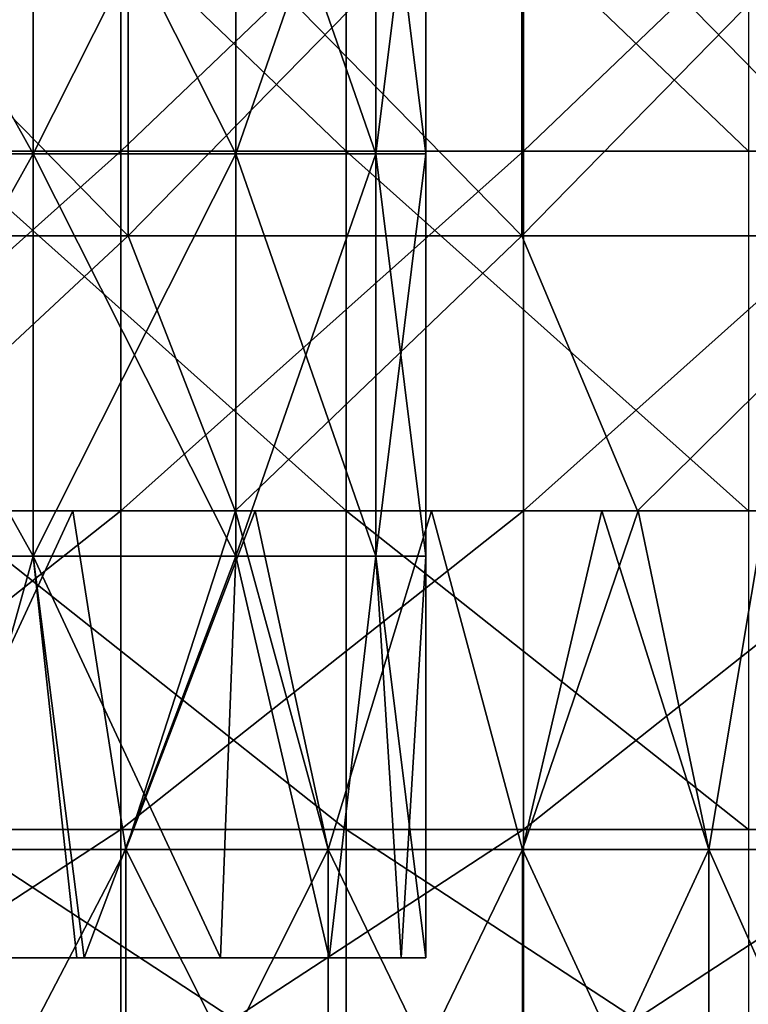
# Model space of a CAD drawing. Header units: inches. Extents: x -4.75 to 4.5, y 0 to 1.88.
# Tile 354 of 462: x 3.04 to 3.18, y 0.65 to 0.85. Entities that reach past the tile are written whole.
import ezdxf

# ---------------------------------------------------------------- set-up
doc = ezdxf.new("R2010")
doc.units = ezdxf.units.IN
doc.header["$LTSCALE"] = 101.851852
doc.header["$MEASUREMENT"] = 0
for name, color, linetype in [('12', 7, 'CONTINUOUS'), ('21', 7, 'CONTINUOUS'), ('45', 7, 'CONTINUOUS'), ('52', 7, 'CONTINUOUS'), ('53', 7, 'CONTINUOUS'), ('61', 7, 'CONTINUOUS'), ('62', 7, 'CONTINUOUS'), ('63', 7, 'CONTINUOUS'), ('64', 7, 'CONTINUOUS')]:
    doc.layers.add(name, color=color, linetype=linetype)

msp = doc.modelspace()

# ---------------------------------------------------------------- linework, layer by layer
at = {"layer": '12', "color": 13, "linetype": 'Continuous', "true_color": 0xd67263}
for points in [[(3.04688, 0.75, 1.84605), (3.00925, 0.75, 1.90676), (3.01564, 0.68254, 1.89666), (3.04688, 0.75, 1.84605)], [(3.04688, 0.75, -1.84605), (3.01564, 0.68254, -1.89666), (3.00925, 0.75, -1.90676), (3.04688, 0.75, -1.84605)], [(3.05743, 0.68254, 1.82852), (3.04688, 0.75, 1.84605), (3.01564, 0.68254, 1.89666), (3.05743, 0.68254, 1.82852)], [(3.05743, 0.68254, -1.82852), (3.01564, 0.68254, -1.89666), (3.04688, 0.75, -1.84605), (3.05743, 0.68254, -1.82852)], [(3.07928, 0.75, 1.79149), (3.04688, 0.75, 1.84605), (3.05743, 0.68254, 1.82852), (3.07928, 0.75, 1.79149)], [(3.07928, 0.75, -1.79149), (3.05743, 0.68254, -1.82852), (3.04688, 0.75, -1.84605), (3.07928, 0.75, -1.79149)], [(3.09769, 0.68254, 1.75947), (3.07928, 0.75, 1.79149), (3.05743, 0.68254, 1.82852), (3.09769, 0.68254, 1.75947)], [(3.09769, 0.68254, -1.75947), (3.05743, 0.68254, -1.82852), (3.08322, 0.75, -1.7847), (3.09769, 0.68254, -1.75947)], [(3.08322, 0.75, -1.7847), (3.05743, 0.68254, -1.82852), (3.07928, 0.75, -1.79149), (3.08322, 0.75, -1.7847)], [(3.08322, 0.75, 1.7847), (3.07928, 0.75, 1.79149), (3.09769, 0.68254, 1.75947), (3.08322, 0.75, 1.7847)], [(3.1183, 0.75, 1.72266), (3.08322, 0.75, 1.7847), (3.09769, 0.68254, 1.75947), (3.1183, 0.75, 1.72266)], [(3.1183, 0.75, -1.72266), (3.09769, 0.68254, -1.75947), (3.08322, 0.75, -1.7847), (3.1183, 0.75, -1.72266)], [(3.13638, 0.68254, 1.68954), (3.1183, 0.75, 1.72266), (3.09769, 0.68254, 1.75947), (3.13638, 0.68254, 1.68954)], [(3.13638, 0.68254, -1.68954), (3.09769, 0.68254, -1.75947), (3.1183, 0.75, -1.72266), (3.13638, 0.68254, -1.68954)], [(3.15215, 0.75, 1.6599), (3.1183, 0.75, 1.72266), (3.13638, 0.68254, 1.68954), (3.15215, 0.75, 1.6599)], [(3.15215, 0.75, -1.6599), (3.13638, 0.68254, -1.68954), (3.1183, 0.75, -1.72266), (3.15215, 0.75, -1.6599)], [(3.17349, 0.68254, 1.61875), (3.15215, 0.75, 1.6599), (3.13638, 0.68254, 1.68954), (3.17349, 0.68254, 1.61875)], [(3.17349, 0.68254, -1.61875), (3.13638, 0.68254, -1.68954), (3.1594, 0.75, -1.64605), (3.17349, 0.68254, -1.61875)], [(3.1594, 0.75, -1.64605), (3.13638, 0.68254, -1.68954), (3.15215, 0.75, -1.6599), (3.1594, 0.75, -1.64605)], [(3.1594, 0.75, 1.64605), (3.15215, 0.75, 1.6599), (3.17349, 0.68254, 1.61875), (3.1594, 0.75, 1.64605)], [(3.18476, 0.75, 1.59642), (3.1594, 0.75, 1.64605), (3.17349, 0.68254, 1.61875), (3.18476, 0.75, 1.59642)], [(3.18476, 0.75, -1.59642), (3.17349, 0.68254, -1.61875), (3.1594, 0.75, -1.64605), (3.18476, 0.75, -1.59642)], [(3.20901, 0.68254, 1.54714), (3.18476, 0.75, 1.59642), (3.17349, 0.68254, 1.61875), (3.20901, 0.68254, 1.54714)], [(3.20901, 0.68254, -1.54714), (3.17349, 0.68254, -1.61875), (3.18476, 0.75, -1.59642), (3.20901, 0.68254, -1.54714)], [(3.05743, 0.68254, 1.82852), (3.01564, 0.68254, 1.89666), (3.05743, 0.60246, 1.82852), (3.05743, 0.68254, 1.82852)], [(3.05743, 0.60246, 1.82852), (3.01564, 0.68254, 1.89666), (3.01564, 0.60246, 1.89666), (3.05743, 0.60246, 1.82852)], [(3.01564, 0.68254, -1.89666), (3.05743, 0.68254, -1.82852), (3.01564, 0.60246, -1.89666), (3.01564, 0.68254, -1.89666)], [(3.01564, 0.60246, -1.89666), (3.05743, 0.68254, -1.82852), (3.05743, 0.60246, -1.82852), (3.01564, 0.60246, -1.89666)], [(3.09769, 0.68254, 1.75947), (3.05743, 0.68254, 1.82852), (3.09769, 0.60246, 1.75947), (3.09769, 0.68254, 1.75947)], [(3.09769, 0.60246, 1.75947), (3.05743, 0.68254, 1.82852), (3.05743, 0.60246, 1.82852), (3.09769, 0.60246, 1.75947)], [(3.05743, 0.68254, -1.82852), (3.09769, 0.68254, -1.75947), (3.05743, 0.60246, -1.82852), (3.05743, 0.68254, -1.82852)], [(3.05743, 0.60246, -1.82852), (3.09769, 0.68254, -1.75947), (3.09769, 0.60246, -1.75947), (3.05743, 0.60246, -1.82852)], [(3.13638, 0.68254, 1.68954), (3.09769, 0.68254, 1.75947), (3.13638, 0.60246, 1.68954), (3.13638, 0.68254, 1.68954)], [(3.13638, 0.60246, 1.68954), (3.09769, 0.68254, 1.75947), (3.09769, 0.60246, 1.75947), (3.13638, 0.60246, 1.68954)], [(3.09769, 0.68254, -1.75947), (3.13638, 0.68254, -1.68954), (3.09769, 0.60246, -1.75947), (3.09769, 0.68254, -1.75947)], [(3.09769, 0.60246, -1.75947), (3.13638, 0.68254, -1.68954), (3.13638, 0.60246, -1.68954), (3.09769, 0.60246, -1.75947)], [(3.17349, 0.68254, 1.61875), (3.13638, 0.68254, 1.68954), (3.17349, 0.60246, 1.61875), (3.17349, 0.68254, 1.61875)], [(3.17349, 0.60246, 1.61875), (3.13638, 0.68254, 1.68954), (3.13638, 0.60246, 1.68954), (3.17349, 0.60246, 1.61875)], [(3.13638, 0.68254, -1.68954), (3.17349, 0.68254, -1.61875), (3.13638, 0.60246, -1.68954), (3.13638, 0.68254, -1.68954)], [(3.13638, 0.60246, -1.68954), (3.17349, 0.68254, -1.61875), (3.17349, 0.60246, -1.61875), (3.13638, 0.60246, -1.68954)], [(3.20901, 0.68254, 1.54714), (3.17349, 0.68254, 1.61875), (3.20901, 0.60246, 1.54714), (3.20901, 0.68254, 1.54714)], [(3.20901, 0.60246, 1.54714), (3.17349, 0.68254, 1.61875), (3.17349, 0.60246, 1.61875), (3.20901, 0.60246, 1.54714)], [(3.17349, 0.68254, -1.61875), (3.20901, 0.68254, -1.54714), (3.17349, 0.60246, -1.61875), (3.17349, 0.68254, -1.61875)], [(3.17349, 0.60246, -1.61875), (3.20901, 0.68254, -1.54714), (3.20901, 0.60246, -1.54714), (3.17349, 0.60246, -1.61875)]]:
    msp.add_3dface(points, dxfattribs=at)
at = {"layer": '21', "color": 13, "linetype": 'Continuous', "true_color": 0xd67263}
for points in [[(3.04917, 0.661, 1.19304), (3.04892, 0.661, 1.12953), (2.96634, 0.661, 1.18497), (3.04917, 0.661, 1.19304)], [(2.98565, 0.661, 1.19354), (3.04917, 0.661, 1.19304), (2.96634, 0.661, 1.18497), (2.98565, 0.661, 1.19354)], [(2.96634, 0.661, 1.18497), (3.04892, 0.661, 1.12953), (2.96884, 0.661, 1.12576), (2.96634, 0.661, 1.18497)], [(3.04892, 0.661, 1.06642), (3.04768, 0.661, 1.00241), (2.96634, 0.661, 1.01098), (3.04892, 0.661, 1.06642)], [(2.96884, 0.661, 1.07019), (3.04892, 0.661, 1.06642), (2.96634, 0.661, 1.01098), (2.96884, 0.661, 1.07019)], [(2.96634, 0.661, 1.01098), (3.04768, 0.661, 1.00241), (2.98565, 0.661, 1.00241), (2.96634, 0.661, 1.01098)], [(3.04892, 0.661, 1.12953), (3.04892, 0.661, 1.06642), (2.96884, 0.661, 1.12576), (3.04892, 0.661, 1.12953)], [(2.96884, 0.661, 1.12576), (3.04892, 0.661, 1.06642), (2.96884, 0.661, 1.07019), (2.96884, 0.661, 1.12576)], [(2.98565, 0.661, 1.00241), (3.04768, 0.661, 1.00241), (3.01666, 0.661, 0.99751), (2.98565, 0.661, 1.00241)], [(3.01666, 0.661, 1.19844), (3.04917, 0.661, 1.19304), (2.98565, 0.661, 1.19354), (3.01666, 0.661, 1.19844)], [(3.04768, 0.661, 1.00241), (3.04892, 0.661, 1.06642), (3.0763, 0.661, 1.01712), (3.04768, 0.661, 1.00241)], [(3.11222, 0.661, 1.1291), (3.11716, 0.661, 1.09798), (3.04892, 0.661, 1.12953), (3.11222, 0.661, 1.1291)], [(3.04892, 0.661, 1.12953), (3.11716, 0.661, 1.09798), (3.11222, 0.661, 1.06685), (3.04892, 0.661, 1.12953)], [(3.09792, 0.661, 1.15709), (3.11222, 0.661, 1.1291), (3.04892, 0.661, 1.12953), (3.09792, 0.661, 1.15709)], [(3.04917, 0.661, 1.19304), (3.09792, 0.661, 1.15709), (3.04892, 0.661, 1.12953), (3.04917, 0.661, 1.19304)], [(3.04892, 0.661, 1.06642), (3.04892, 0.661, 1.12953), (3.11222, 0.661, 1.06685), (3.04892, 0.661, 1.06642)], [(3.0763, 0.661, 1.01712), (3.04892, 0.661, 1.06642), (3.09792, 0.661, 1.03886), (3.0763, 0.661, 1.01712)], [(3.09792, 0.661, 1.03886), (3.04892, 0.661, 1.06642), (3.11222, 0.661, 1.06685), (3.09792, 0.661, 1.03886)], [(3.0763, 0.661, 1.17883), (3.09792, 0.661, 1.15709), (3.04917, 0.661, 1.19304), (3.0763, 0.661, 1.17883)]]:
    msp.add_3dface(points, dxfattribs=at)
at = {"layer": '45', "color": 13, "linetype": 'Continuous', "true_color": 0xd67263}
for points in [[(2.99925, 0.75, 1.92244), (3.07922, 0.75, 1.95122), (2.99914, 0.75, 1.99761), (2.99925, 0.75, 1.92244)], [(2.99925, 0.75, -1.92244), (2.99914, 0.75, -1.99761), (3.07922, 0.75, -1.95122), (2.99925, 0.75, -1.92244)], [(3.07922, 0.75, 1.95122), (3.07922, 0.75, 2.0311), (2.99914, 0.75, 1.99761), (3.07922, 0.75, 1.95122)], [(3.07922, 0.75, 2.0311), (3.07922, 0.75, 2.11097), (2.99914, 0.75, 2.07285), (3.07922, 0.75, 2.0311)], [(2.99914, 0.75, 1.99761), (3.07922, 0.75, 2.0311), (2.99914, 0.75, 2.07285), (2.99914, 0.75, 1.99761)], [(3.07922, 0.75, 2.11097), (3.07922, 0.75, 2.19085), (2.99914, 0.75, 2.14809), (3.07922, 0.75, 2.11097)], [(2.99914, 0.75, 2.07285), (3.07922, 0.75, 2.11097), (2.99914, 0.75, 2.14809), (2.99914, 0.75, 2.07285)], [(3.07922, 0.75, 2.19085), (3.07922, 0.75, 2.27073), (2.99914, 0.75, 2.22332), (3.07922, 0.75, 2.19085)], [(2.99914, 0.75, 2.14809), (3.07922, 0.75, 2.19085), (2.99914, 0.75, 2.22332), (2.99914, 0.75, 2.14809)], [(3.07922, 0.75, 2.27073), (3.07922, 0.75, 2.35061), (2.99914, 0.75, 2.29856), (3.07922, 0.75, 2.27073)], [(2.99914, 0.75, 2.22332), (3.07922, 0.75, 2.27073), (2.99914, 0.75, 2.29856), (2.99914, 0.75, 2.22332)], [(3.07922, 0.75, 2.35061), (3.07922, 0.75, 2.43049), (2.99914, 0.75, 2.3738), (3.07922, 0.75, 2.35061)], [(2.99914, 0.75, 2.29856), (3.07922, 0.75, 2.35061), (2.99914, 0.75, 2.3738), (2.99914, 0.75, 2.29856)], [(3.07922, 0.75, 2.43049), (3.07922, 0.75, 2.51037), (2.99914, 0.75, 2.44904), (3.07922, 0.75, 2.43049)], [(2.99914, 0.75, 2.3738), (3.07922, 0.75, 2.43049), (2.99914, 0.75, 2.44904), (2.99914, 0.75, 2.3738)], [(3.07922, 0.75, 2.51037), (3.07922, 0.75, 2.59024), (2.99914, 0.75, 2.52428), (3.07922, 0.75, 2.51037)], [(2.99914, 0.75, 2.44904), (3.07922, 0.75, 2.51037), (2.99914, 0.75, 2.52428), (2.99914, 0.75, 2.44904)], [(3.07922, 0.75, 2.59024), (3.07922, 0.75, 2.67012), (2.99914, 0.75, 2.59952), (3.07922, 0.75, 2.59024)], [(2.99914, 0.75, 2.52428), (3.07922, 0.75, 2.59024), (2.99914, 0.75, 2.59952), (2.99914, 0.75, 2.52428)], [(3.07922, 0.75, 2.67012), (3.07922, 0.75, 2.75), (2.99914, 0.75, 2.67476), (3.07922, 0.75, 2.67012)], [(2.99914, 0.75, 2.59952), (3.07922, 0.75, 2.67012), (2.99914, 0.75, 2.67476), (2.99914, 0.75, 2.59952)], [(2.99914, 0.75, 2.67476), (3.07922, 0.75, 2.75), (2.99914, 0.75, 2.75), (2.99914, 0.75, 2.67476)], [(2.99914, 0.75, -2.67476), (2.99914, 0.75, -2.75), (3.07922, 0.75, -2.67012), (2.99914, 0.75, -2.67476)], [(2.99914, 0.75, -2.75), (3.07922, 0.75, -2.75), (3.07922, 0.75, -2.67012), (2.99914, 0.75, -2.75)], [(2.99914, 0.75, -1.99761), (2.99914, 0.75, -2.07285), (3.07922, 0.75, -2.0311), (2.99914, 0.75, -1.99761)], [(3.07922, 0.75, -1.95122), (2.99914, 0.75, -1.99761), (3.07922, 0.75, -2.0311), (3.07922, 0.75, -1.95122)], [(2.99914, 0.75, -2.07285), (2.99914, 0.75, -2.14809), (3.07922, 0.75, -2.11097), (2.99914, 0.75, -2.07285)], [(3.07922, 0.75, -2.0311), (2.99914, 0.75, -2.07285), (3.07922, 0.75, -2.11097), (3.07922, 0.75, -2.0311)], [(2.99914, 0.75, -2.14809), (2.99914, 0.75, -2.22332), (3.07922, 0.75, -2.19085), (2.99914, 0.75, -2.14809)], [(3.07922, 0.75, -2.11097), (2.99914, 0.75, -2.14809), (3.07922, 0.75, -2.19085), (3.07922, 0.75, -2.11097)], [(2.99914, 0.75, -2.22332), (2.99914, 0.75, -2.29856), (3.07922, 0.75, -2.27073), (2.99914, 0.75, -2.22332)], [(3.07922, 0.75, -2.19085), (2.99914, 0.75, -2.22332), (3.07922, 0.75, -2.27073), (3.07922, 0.75, -2.19085)], [(2.99914, 0.75, -2.29856), (2.99914, 0.75, -2.3738), (3.07922, 0.75, -2.35061), (2.99914, 0.75, -2.29856)], [(3.07922, 0.75, -2.27073), (2.99914, 0.75, -2.29856), (3.07922, 0.75, -2.35061), (3.07922, 0.75, -2.27073)], [(2.99914, 0.75, -2.3738), (2.99914, 0.75, -2.44904), (3.07922, 0.75, -2.43049), (2.99914, 0.75, -2.3738)], [(3.07922, 0.75, -2.35061), (2.99914, 0.75, -2.3738), (3.07922, 0.75, -2.43049), (3.07922, 0.75, -2.35061)], [(2.99914, 0.75, -2.44904), (2.99914, 0.75, -2.52428), (3.07922, 0.75, -2.51037), (2.99914, 0.75, -2.44904)], [(3.07922, 0.75, -2.43049), (2.99914, 0.75, -2.44904), (3.07922, 0.75, -2.51037), (3.07922, 0.75, -2.43049)], [(2.99914, 0.75, -2.52428), (2.99914, 0.75, -2.59952), (3.07922, 0.75, -2.59024), (2.99914, 0.75, -2.52428)], [(3.07922, 0.75, -2.51037), (2.99914, 0.75, -2.52428), (3.07922, 0.75, -2.59024), (3.07922, 0.75, -2.51037)], [(2.99914, 0.75, -2.59952), (2.99914, 0.75, -2.67476), (3.07922, 0.75, -2.67012), (2.99914, 0.75, -2.59952)], [(3.07922, 0.75, -2.59024), (2.99914, 0.75, -2.59952), (3.07922, 0.75, -2.67012), (3.07922, 0.75, -2.59024)], [(2.99925, 0.75, 1.92244), (3.00925, 0.75, 1.90676), (3.07922, 0.75, 1.95122), (2.99925, 0.75, 1.92244)], [(3.00925, 0.75, -1.90676), (2.99925, 0.75, -1.92244), (3.07922, 0.75, -1.87134), (3.00925, 0.75, -1.90676)], [(3.07922, 0.75, -1.87134), (2.99925, 0.75, -1.92244), (3.07922, 0.75, -1.95122), (3.07922, 0.75, -1.87134)], [(3.00925, 0.75, 1.90676), (3.04688, 0.75, 1.84605), (3.07922, 0.75, 1.87134), (3.00925, 0.75, 1.90676)], [(3.00925, 0.75, 1.90676), (3.07922, 0.75, 1.87134), (3.07922, 0.75, 1.95122), (3.00925, 0.75, 1.90676)], [(3.04688, 0.75, -1.84605), (3.00925, 0.75, -1.90676), (3.07922, 0.75, -1.87134), (3.04688, 0.75, -1.84605)], [(3.04688, 0.75, 1.84605), (3.07928, 0.75, 1.79149), (3.07922, 0.75, 1.87134), (3.04688, 0.75, 1.84605)], [(3.07928, 0.75, -1.79149), (3.04688, 0.75, -1.84605), (3.07922, 0.75, -1.87134), (3.07928, 0.75, -1.79149)], [(3.07928, 0.75, 1.79149), (3.1593, 0.75, 1.8037), (3.07922, 0.75, 1.87134), (3.07928, 0.75, 1.79149)], [(3.07928, 0.75, -1.79149), (3.07922, 0.75, -1.87134), (3.1593, 0.75, -1.8037), (3.07928, 0.75, -1.79149)], [(3.1593, 0.75, 1.8037), (3.1593, 0.75, 1.88256), (3.07922, 0.75, 1.87134), (3.1593, 0.75, 1.8037)], [(3.1593, 0.75, 1.88256), (3.1593, 0.75, 1.96142), (3.07922, 0.75, 1.95122), (3.1593, 0.75, 1.88256)], [(3.07922, 0.75, 1.87134), (3.1593, 0.75, 1.88256), (3.07922, 0.75, 1.95122), (3.07922, 0.75, 1.87134)], [(3.1593, 0.75, 1.96142), (3.1593, 0.75, 2.04028), (3.07922, 0.75, 2.0311), (3.1593, 0.75, 1.96142)], [(3.07922, 0.75, 1.95122), (3.1593, 0.75, 1.96142), (3.07922, 0.75, 2.0311), (3.07922, 0.75, 1.95122)], [(3.1593, 0.75, 2.04028), (3.1593, 0.75, 2.11914), (3.07922, 0.75, 2.11097), (3.1593, 0.75, 2.04028)], [(3.07922, 0.75, 2.0311), (3.1593, 0.75, 2.04028), (3.07922, 0.75, 2.11097), (3.07922, 0.75, 2.0311)], [(3.1593, 0.75, 2.11914), (3.1593, 0.75, 2.19799), (3.07922, 0.75, 2.19085), (3.1593, 0.75, 2.11914)], [(3.07922, 0.75, 2.11097), (3.1593, 0.75, 2.11914), (3.07922, 0.75, 2.19085), (3.07922, 0.75, 2.11097)], [(3.1593, 0.75, 2.19799), (3.1593, 0.75, 2.27685), (3.07922, 0.75, 2.27073), (3.1593, 0.75, 2.19799)], [(3.07922, 0.75, 2.19085), (3.1593, 0.75, 2.19799), (3.07922, 0.75, 2.27073), (3.07922, 0.75, 2.19085)], [(3.1593, 0.75, 2.27685), (3.1593, 0.75, 2.35571), (3.07922, 0.75, 2.35061), (3.1593, 0.75, 2.27685)], [(3.07922, 0.75, 2.27073), (3.1593, 0.75, 2.27685), (3.07922, 0.75, 2.35061), (3.07922, 0.75, 2.27073)], [(3.1593, 0.75, 2.35571), (3.1593, 0.75, 2.43457), (3.07922, 0.75, 2.43049), (3.1593, 0.75, 2.35571)], [(3.07922, 0.75, 2.35061), (3.1593, 0.75, 2.35571), (3.07922, 0.75, 2.43049), (3.07922, 0.75, 2.35061)], [(3.1593, 0.75, 2.43457), (3.1593, 0.75, 2.51343), (3.07922, 0.75, 2.51037), (3.1593, 0.75, 2.43457)], [(3.07922, 0.75, 2.43049), (3.1593, 0.75, 2.43457), (3.07922, 0.75, 2.51037), (3.07922, 0.75, 2.43049)], [(3.1593, 0.75, 2.51343), (3.1593, 0.75, 2.59228), (3.07922, 0.75, 2.59024), (3.1593, 0.75, 2.51343)], [(3.07922, 0.75, 2.51037), (3.1593, 0.75, 2.51343), (3.07922, 0.75, 2.59024), (3.07922, 0.75, 2.51037)], [(3.1593, 0.75, 2.59228), (3.1593, 0.75, 2.67114), (3.07922, 0.75, 2.67012), (3.1593, 0.75, 2.59228)], [(3.07922, 0.75, 2.59024), (3.1593, 0.75, 2.59228), (3.07922, 0.75, 2.67012), (3.07922, 0.75, 2.59024)], [(3.1593, 0.75, 2.67114), (3.1593, 0.75, 2.75), (3.07922, 0.75, 2.67012), (3.1593, 0.75, 2.67114)], [(3.07922, 0.75, 2.67012), (3.1593, 0.75, 2.75), (3.07922, 0.75, 2.75), (3.07922, 0.75, 2.67012)], [(3.07922, 0.75, -2.67012), (3.07922, 0.75, -2.75), (3.1593, 0.75, -2.67114), (3.07922, 0.75, -2.67012)], [(3.07922, 0.75, -2.75), (3.1593, 0.75, -2.75), (3.1593, 0.75, -2.67114), (3.07922, 0.75, -2.75)], [(3.07922, 0.75, -1.87134), (3.07922, 0.75, -1.95122), (3.1593, 0.75, -1.88256), (3.07922, 0.75, -1.87134)], [(3.1593, 0.75, -1.8037), (3.07922, 0.75, -1.87134), (3.1593, 0.75, -1.88256), (3.1593, 0.75, -1.8037)], [(3.07922, 0.75, -1.95122), (3.07922, 0.75, -2.0311), (3.1593, 0.75, -1.96142), (3.07922, 0.75, -1.95122)], [(3.1593, 0.75, -1.88256), (3.07922, 0.75, -1.95122), (3.1593, 0.75, -1.96142), (3.1593, 0.75, -1.88256)], [(3.07922, 0.75, -2.0311), (3.07922, 0.75, -2.11097), (3.1593, 0.75, -2.04028), (3.07922, 0.75, -2.0311)], [(3.1593, 0.75, -1.96142), (3.07922, 0.75, -2.0311), (3.1593, 0.75, -2.04028), (3.1593, 0.75, -1.96142)], [(3.07922, 0.75, -2.11097), (3.07922, 0.75, -2.19085), (3.1593, 0.75, -2.11914), (3.07922, 0.75, -2.11097)], [(3.1593, 0.75, -2.04028), (3.07922, 0.75, -2.11097), (3.1593, 0.75, -2.11914), (3.1593, 0.75, -2.04028)], [(3.07922, 0.75, -2.19085), (3.07922, 0.75, -2.27073), (3.1593, 0.75, -2.19799), (3.07922, 0.75, -2.19085)], [(3.1593, 0.75, -2.11914), (3.07922, 0.75, -2.19085), (3.1593, 0.75, -2.19799), (3.1593, 0.75, -2.11914)], [(3.07922, 0.75, -2.27073), (3.07922, 0.75, -2.35061), (3.1593, 0.75, -2.27685), (3.07922, 0.75, -2.27073)], [(3.1593, 0.75, -2.19799), (3.07922, 0.75, -2.27073), (3.1593, 0.75, -2.27685), (3.1593, 0.75, -2.19799)], [(3.07922, 0.75, -2.35061), (3.07922, 0.75, -2.43049), (3.1593, 0.75, -2.35571), (3.07922, 0.75, -2.35061)], [(3.1593, 0.75, -2.27685), (3.07922, 0.75, -2.35061), (3.1593, 0.75, -2.35571), (3.1593, 0.75, -2.27685)], [(3.07922, 0.75, -2.43049), (3.07922, 0.75, -2.51037), (3.1593, 0.75, -2.43457), (3.07922, 0.75, -2.43049)], [(3.1593, 0.75, -2.35571), (3.07922, 0.75, -2.43049), (3.1593, 0.75, -2.43457), (3.1593, 0.75, -2.35571)], [(3.07922, 0.75, -2.51037), (3.07922, 0.75, -2.59024), (3.1593, 0.75, -2.51343), (3.07922, 0.75, -2.51037)], [(3.1593, 0.75, -2.43457), (3.07922, 0.75, -2.51037), (3.1593, 0.75, -2.51343), (3.1593, 0.75, -2.43457)], [(3.07922, 0.75, -2.59024), (3.07922, 0.75, -2.67012), (3.1593, 0.75, -2.59228), (3.07922, 0.75, -2.59024)], [(3.1593, 0.75, -2.51343), (3.07922, 0.75, -2.59024), (3.1593, 0.75, -2.59228), (3.1593, 0.75, -2.51343)], [(3.1593, 0.75, -2.59228), (3.07922, 0.75, -2.67012), (3.1593, 0.75, -2.67114), (3.1593, 0.75, -2.59228)], [(3.07928, 0.75, 1.79149), (3.08322, 0.75, 1.7847), (3.1593, 0.75, 1.8037), (3.07928, 0.75, 1.79149)], [(3.08322, 0.75, -1.7847), (3.07928, 0.75, -1.79149), (3.1593, 0.75, -1.72485), (3.08322, 0.75, -1.7847)], [(3.1593, 0.75, -1.72485), (3.07928, 0.75, -1.79149), (3.1593, 0.75, -1.8037), (3.1593, 0.75, -1.72485)], [(3.08322, 0.75, 1.7847), (3.1183, 0.75, 1.72266), (3.1593, 0.75, 1.72485), (3.08322, 0.75, 1.7847)], [(3.08322, 0.75, 1.7847), (3.1593, 0.75, 1.72485), (3.1593, 0.75, 1.8037), (3.08322, 0.75, 1.7847)], [(3.1183, 0.75, -1.72266), (3.08322, 0.75, -1.7847), (3.1593, 0.75, -1.72485), (3.1183, 0.75, -1.72266)], [(3.1183, 0.75, 1.72266), (3.15215, 0.75, 1.6599), (3.1593, 0.75, 1.72485), (3.1183, 0.75, 1.72266)], [(3.15215, 0.75, -1.6599), (3.1183, 0.75, -1.72266), (3.1593, 0.75, -1.72485), (3.15215, 0.75, -1.6599)], [(3.15215, 0.75, 1.6599), (3.1594, 0.75, 1.64605), (3.1593, 0.75, 1.72485), (3.15215, 0.75, 1.6599)], [(3.1594, 0.75, -1.64605), (3.15215, 0.75, -1.6599), (3.1593, 0.75, -1.72485), (3.1594, 0.75, -1.64605)], [(3.1594, 0.75, 1.64605), (3.23938, 0.75, 1.71987), (3.1593, 0.75, 1.72485), (3.1594, 0.75, 1.64605)], [(3.1594, 0.75, -1.64605), (3.1593, 0.75, -1.72485), (3.23938, 0.75, -1.71987), (3.1594, 0.75, -1.64605)], [(3.23938, 0.75, 1.71987), (3.23938, 0.75, 1.79911), (3.1593, 0.75, 1.72485), (3.23938, 0.75, 1.71987)], [(3.23938, 0.75, 1.79911), (3.23938, 0.75, 1.87835), (3.1593, 0.75, 1.8037), (3.23938, 0.75, 1.79911)], [(3.1593, 0.75, 1.72485), (3.23938, 0.75, 1.79911), (3.1593, 0.75, 1.8037), (3.1593, 0.75, 1.72485)], [(3.23938, 0.75, 1.87835), (3.23938, 0.75, 1.95759), (3.1593, 0.75, 1.88256), (3.23938, 0.75, 1.87835)], [(3.1593, 0.75, 1.8037), (3.23938, 0.75, 1.87835), (3.1593, 0.75, 1.88256), (3.1593, 0.75, 1.8037)], [(3.23938, 0.75, 1.95759), (3.23938, 0.75, 2.03684), (3.1593, 0.75, 1.96142), (3.23938, 0.75, 1.95759)], [(3.1593, 0.75, 1.88256), (3.23938, 0.75, 1.95759), (3.1593, 0.75, 1.96142), (3.1593, 0.75, 1.88256)], [(3.23938, 0.75, 2.03684), (3.23938, 0.75, 2.11608), (3.1593, 0.75, 2.04028), (3.23938, 0.75, 2.03684)], [(3.1593, 0.75, 1.96142), (3.23938, 0.75, 2.03684), (3.1593, 0.75, 2.04028), (3.1593, 0.75, 1.96142)], [(3.23938, 0.75, 2.11608), (3.23938, 0.75, 2.19532), (3.1593, 0.75, 2.11914), (3.23938, 0.75, 2.11608)], [(3.1593, 0.75, 2.04028), (3.23938, 0.75, 2.11608), (3.1593, 0.75, 2.11914), (3.1593, 0.75, 2.04028)], [(3.23938, 0.75, 2.19532), (3.23938, 0.75, 2.27456), (3.1593, 0.75, 2.19799), (3.23938, 0.75, 2.19532)], [(3.1593, 0.75, 2.11914), (3.23938, 0.75, 2.19532), (3.1593, 0.75, 2.19799), (3.1593, 0.75, 2.11914)], [(3.23938, 0.75, 2.27456), (3.23938, 0.75, 2.3538), (3.1593, 0.75, 2.27685), (3.23938, 0.75, 2.27456)], [(3.1593, 0.75, 2.19799), (3.23938, 0.75, 2.27456), (3.1593, 0.75, 2.27685), (3.1593, 0.75, 2.19799)], [(3.23938, 0.75, 2.3538), (3.23938, 0.75, 2.43304), (3.1593, 0.75, 2.35571), (3.23938, 0.75, 2.3538)], [(3.1593, 0.75, 2.27685), (3.23938, 0.75, 2.3538), (3.1593, 0.75, 2.35571), (3.1593, 0.75, 2.27685)], [(3.23938, 0.75, 2.43304), (3.23938, 0.75, 2.51228), (3.1593, 0.75, 2.43457), (3.23938, 0.75, 2.43304)], [(3.1593, 0.75, 2.35571), (3.23938, 0.75, 2.43304), (3.1593, 0.75, 2.43457), (3.1593, 0.75, 2.35571)], [(3.23938, 0.75, 2.51228), (3.23938, 0.75, 2.59152), (3.1593, 0.75, 2.51343), (3.23938, 0.75, 2.51228)], [(3.1593, 0.75, 2.43457), (3.23938, 0.75, 2.51228), (3.1593, 0.75, 2.51343), (3.1593, 0.75, 2.43457)], [(3.23938, 0.75, 2.59152), (3.23938, 0.75, 2.67076), (3.1593, 0.75, 2.59228), (3.23938, 0.75, 2.59152)], [(3.1593, 0.75, 2.51343), (3.23938, 0.75, 2.59152), (3.1593, 0.75, 2.59228), (3.1593, 0.75, 2.51343)], [(3.23938, 0.75, 2.67076), (3.23938, 0.75, 2.75), (3.1593, 0.75, 2.67114), (3.23938, 0.75, 2.67076)], [(3.1593, 0.75, 2.59228), (3.23938, 0.75, 2.67076), (3.1593, 0.75, 2.67114), (3.1593, 0.75, 2.59228)], [(3.1593, 0.75, 2.67114), (3.23938, 0.75, 2.75), (3.1593, 0.75, 2.75), (3.1593, 0.75, 2.67114)], [(3.1593, 0.75, -2.67114), (3.1593, 0.75, -2.75), (3.23938, 0.75, -2.67076), (3.1593, 0.75, -2.67114)], [(3.1593, 0.75, -2.75), (3.23938, 0.75, -2.75), (3.23938, 0.75, -2.67076), (3.1593, 0.75, -2.75)], [(3.1593, 0.75, -1.72485), (3.1593, 0.75, -1.8037), (3.23938, 0.75, -1.79911), (3.1593, 0.75, -1.72485)], [(3.23938, 0.75, -1.71987), (3.1593, 0.75, -1.72485), (3.23938, 0.75, -1.79911), (3.23938, 0.75, -1.71987)], [(3.1593, 0.75, -1.8037), (3.1593, 0.75, -1.88256), (3.23938, 0.75, -1.87835), (3.1593, 0.75, -1.8037)], [(3.23938, 0.75, -1.79911), (3.1593, 0.75, -1.8037), (3.23938, 0.75, -1.87835), (3.23938, 0.75, -1.79911)], [(3.1593, 0.75, -1.88256), (3.1593, 0.75, -1.96142), (3.23938, 0.75, -1.95759), (3.1593, 0.75, -1.88256)], [(3.23938, 0.75, -1.87835), (3.1593, 0.75, -1.88256), (3.23938, 0.75, -1.95759), (3.23938, 0.75, -1.87835)], [(3.1593, 0.75, -1.96142), (3.1593, 0.75, -2.04028), (3.23938, 0.75, -2.03684), (3.1593, 0.75, -1.96142)], [(3.23938, 0.75, -1.95759), (3.1593, 0.75, -1.96142), (3.23938, 0.75, -2.03684), (3.23938, 0.75, -1.95759)], [(3.1593, 0.75, -2.04028), (3.1593, 0.75, -2.11914), (3.23938, 0.75, -2.11608), (3.1593, 0.75, -2.04028)], [(3.23938, 0.75, -2.03684), (3.1593, 0.75, -2.04028), (3.23938, 0.75, -2.11608), (3.23938, 0.75, -2.03684)], [(3.1593, 0.75, -2.11914), (3.1593, 0.75, -2.19799), (3.23938, 0.75, -2.19532), (3.1593, 0.75, -2.11914)], [(3.23938, 0.75, -2.11608), (3.1593, 0.75, -2.11914), (3.23938, 0.75, -2.19532), (3.23938, 0.75, -2.11608)], [(3.1593, 0.75, -2.19799), (3.1593, 0.75, -2.27685), (3.23938, 0.75, -2.27456), (3.1593, 0.75, -2.19799)], [(3.23938, 0.75, -2.19532), (3.1593, 0.75, -2.19799), (3.23938, 0.75, -2.27456), (3.23938, 0.75, -2.19532)], [(3.1593, 0.75, -2.27685), (3.1593, 0.75, -2.35571), (3.23938, 0.75, -2.3538), (3.1593, 0.75, -2.27685)], [(3.23938, 0.75, -2.27456), (3.1593, 0.75, -2.27685), (3.23938, 0.75, -2.3538), (3.23938, 0.75, -2.27456)], [(3.1593, 0.75, -2.35571), (3.1593, 0.75, -2.43457), (3.23938, 0.75, -2.43304), (3.1593, 0.75, -2.35571)], [(3.23938, 0.75, -2.3538), (3.1593, 0.75, -2.35571), (3.23938, 0.75, -2.43304), (3.23938, 0.75, -2.3538)], [(3.1593, 0.75, -2.43457), (3.1593, 0.75, -2.51343), (3.23938, 0.75, -2.51228), (3.1593, 0.75, -2.43457)], [(3.23938, 0.75, -2.43304), (3.1593, 0.75, -2.43457), (3.23938, 0.75, -2.51228), (3.23938, 0.75, -2.43304)], [(3.1593, 0.75, -2.51343), (3.1593, 0.75, -2.59228), (3.23938, 0.75, -2.59152), (3.1593, 0.75, -2.51343)], [(3.23938, 0.75, -2.51228), (3.1593, 0.75, -2.51343), (3.23938, 0.75, -2.59152), (3.23938, 0.75, -2.51228)], [(3.1593, 0.75, -2.59228), (3.1593, 0.75, -2.67114), (3.23938, 0.75, -2.67076), (3.1593, 0.75, -2.59228)], [(3.23938, 0.75, -2.59152), (3.1593, 0.75, -2.59228), (3.23938, 0.75, -2.67076), (3.23938, 0.75, -2.59152)], [(3.1594, 0.75, 1.64605), (3.18476, 0.75, 1.59642), (3.23938, 0.75, 1.64063), (3.1594, 0.75, 1.64605)], [(3.1594, 0.75, 1.64605), (3.23938, 0.75, 1.64063), (3.23938, 0.75, 1.71987), (3.1594, 0.75, 1.64605)], [(3.18476, 0.75, -1.59642), (3.1594, 0.75, -1.64605), (3.23938, 0.75, -1.64063), (3.18476, 0.75, -1.59642)], [(3.23938, 0.75, -1.64063), (3.1594, 0.75, -1.64605), (3.23938, 0.75, -1.71987), (3.23938, 0.75, -1.64063)]]:
    msp.add_3dface(points, dxfattribs=at)
at = {"layer": '52', "color": 13, "linetype": 'Continuous', "true_color": 0xd67263}
for points in [[(2.97955, 0.80476, 2.75), (3.05791, 0.80476, 2.75), (2.97955, 0.88484, 2.75), (2.97955, 0.80476, 2.75)], [(2.97955, 0.88484, 2.75), (3.05791, 0.80476, 2.75), (3.05791, 0.88484, 2.75), (2.97955, 0.88484, 2.75)], [(3.05791, 0.80476, 2.75), (3.13627, 0.80476, 2.75), (3.05791, 0.88484, 2.75), (3.05791, 0.80476, 2.75)], [(3.05791, 0.88484, 2.75), (3.13627, 0.80476, 2.75), (3.13627, 0.88484, 2.75), (3.05791, 0.88484, 2.75)], [(3.13627, 0.80476, 2.75), (3.21462, 0.80476, 2.75), (3.13627, 0.88484, 2.75), (3.13627, 0.80476, 2.75)], [(3.13627, 0.88484, 2.75), (3.21462, 0.80476, 2.75), (3.21462, 0.88484, 2.75), (3.13627, 0.88484, 2.75)], [(2.97955, 0.80476, 2.75), (2.99914, 0.75, 2.75), (3.05791, 0.80476, 2.75), (2.97955, 0.80476, 2.75)], [(2.99914, 0.75, 2.75), (3.07922, 0.75, 2.75), (3.05791, 0.80476, 2.75), (2.99914, 0.75, 2.75)], [(3.05791, 0.80476, 2.75), (3.07922, 0.75, 2.75), (3.13627, 0.80476, 2.75), (3.05791, 0.80476, 2.75)], [(3.07922, 0.75, 2.75), (3.1593, 0.75, 2.75), (3.13627, 0.80476, 2.75), (3.07922, 0.75, 2.75)], [(3.13627, 0.80476, 2.75), (3.1593, 0.75, 2.75), (3.21462, 0.80476, 2.75), (3.13627, 0.80476, 2.75)], [(3.1593, 0.75, 2.75), (3.23938, 0.75, 2.75), (3.21462, 0.80476, 2.75), (3.1593, 0.75, 2.75)]]:
    msp.add_3dface(points, dxfattribs=at)
at = {"layer": '53', "color": 13, "linetype": 'Continuous', "true_color": 0xd67263}
for points in [[(3.05791, 0.80476, -2.75), (2.97955, 0.80476, -2.75), (3.05791, 0.88484, -2.75), (3.05791, 0.80476, -2.75)], [(3.05791, 0.88484, -2.75), (2.97955, 0.80476, -2.75), (2.97955, 0.88484, -2.75), (3.05791, 0.88484, -2.75)], [(3.13627, 0.80476, -2.75), (3.05791, 0.80476, -2.75), (3.13627, 0.88484, -2.75), (3.13627, 0.80476, -2.75)], [(3.13627, 0.88484, -2.75), (3.05791, 0.80476, -2.75), (3.05791, 0.88484, -2.75), (3.13627, 0.88484, -2.75)], [(3.21462, 0.80476, -2.75), (3.13627, 0.80476, -2.75), (3.21462, 0.88484, -2.75), (3.21462, 0.80476, -2.75)], [(3.21462, 0.88484, -2.75), (3.13627, 0.80476, -2.75), (3.13627, 0.88484, -2.75), (3.21462, 0.88484, -2.75)], [(3.05791, 0.80476, -2.75), (2.99914, 0.75, -2.75), (2.97955, 0.80476, -2.75), (3.05791, 0.80476, -2.75)], [(3.07922, 0.75, -2.75), (2.99914, 0.75, -2.75), (3.05791, 0.80476, -2.75), (3.07922, 0.75, -2.75)], [(3.13627, 0.80476, -2.75), (3.07922, 0.75, -2.75), (3.05791, 0.80476, -2.75), (3.13627, 0.80476, -2.75)], [(3.1593, 0.75, -2.75), (3.07922, 0.75, -2.75), (3.13627, 0.80476, -2.75), (3.1593, 0.75, -2.75)], [(3.21462, 0.80476, -2.75), (3.1593, 0.75, -2.75), (3.13627, 0.80476, -2.75), (3.21462, 0.80476, -2.75)], [(3.23938, 0.75, -2.75), (3.1593, 0.75, -2.75), (3.21462, 0.80476, -2.75), (3.23938, 0.75, -2.75)]]:
    msp.add_3dface(points, dxfattribs=at)
at = {"layer": '61', "color": 13, "linetype": 'Continuous', "true_color": 0xd67263}
for points in [[(2.9764, 0.8983, -0.24795), (2.9764, 0.82162, -0.23165), (3.05648, 0.8983, -0.24795), (2.9764, 0.8983, -0.24795)], [(2.9764, 0.82162, -0.23165), (3.05648, 0.82162, -0.23165), (3.05648, 0.8983, -0.24795), (2.9764, 0.82162, -0.23165)], [(3.13656, 0.82162, -0.23165), (3.13656, 0.8983, -0.24795), (3.05648, 0.82162, -0.23165), (3.13656, 0.82162, -0.23165)], [(3.05648, 0.82162, -0.23165), (3.13656, 0.8983, -0.24795), (3.05648, 0.8983, -0.24795), (3.05648, 0.82162, -0.23165)], [(3.21664, 0.82162, -0.23165), (3.21664, 0.8983, -0.24795), (3.13656, 0.82162, -0.23165), (3.21664, 0.82162, -0.23165)], [(3.13656, 0.82162, -0.23165), (3.21664, 0.8983, -0.24795), (3.13656, 0.8983, -0.24795), (3.13656, 0.82162, -0.23165)], [(2.9764, 0.82162, -0.23165), (2.9764, 0.75, -0.19976), (3.05648, 0.82162, -0.23165), (2.9764, 0.82162, -0.23165)], [(2.9764, 0.75, -0.19976), (3.05648, 0.75, -0.19976), (3.05648, 0.82162, -0.23165), (2.9764, 0.75, -0.19976)], [(3.13656, 0.75, -0.19976), (3.13656, 0.82162, -0.23165), (3.05648, 0.75, -0.19976), (3.13656, 0.75, -0.19976)], [(3.05648, 0.75, -0.19976), (3.13656, 0.82162, -0.23165), (3.05648, 0.82162, -0.23165), (3.05648, 0.75, -0.19976)], [(3.21664, 0.75, -0.19976), (3.21664, 0.82162, -0.23165), (3.13656, 0.75, -0.19976), (3.21664, 0.75, -0.19976)], [(3.13656, 0.75, -0.19976), (3.21664, 0.82162, -0.23165), (3.13656, 0.82162, -0.23165), (3.13656, 0.75, -0.19976)], [(2.9764, 0.75, -0.19976), (2.9764, 0.68658, -0.15368), (3.05648, 0.75, -0.19976), (2.9764, 0.75, -0.19976)], [(2.9764, 0.68658, -0.15368), (3.05648, 0.68658, -0.15368), (3.05648, 0.75, -0.19976), (2.9764, 0.68658, -0.15368)], [(3.13656, 0.68658, -0.15368), (3.13656, 0.75, -0.19976), (3.05648, 0.68658, -0.15368), (3.13656, 0.68658, -0.15368)], [(3.05648, 0.68658, -0.15368), (3.13656, 0.75, -0.19976), (3.05648, 0.75, -0.19976), (3.05648, 0.68658, -0.15368)], [(3.21664, 0.68658, -0.15368), (3.21664, 0.75, -0.19976), (3.13656, 0.68658, -0.15368), (3.21664, 0.68658, -0.15368)], [(3.13656, 0.68658, -0.15368), (3.21664, 0.75, -0.19976), (3.13656, 0.75, -0.19976), (3.13656, 0.68658, -0.15368)], [(2.9764, 0.68658, -0.15368), (2.9764, 0.63412, -0.09542), (3.05648, 0.68658, -0.15368), (2.9764, 0.68658, -0.15368)], [(2.9764, 0.63412, -0.09542), (3.05648, 0.63412, -0.09542), (3.05648, 0.68658, -0.15368), (2.9764, 0.63412, -0.09542)], [(3.13656, 0.63412, -0.09542), (3.13656, 0.68658, -0.15368), (3.05648, 0.63412, -0.09542), (3.13656, 0.63412, -0.09542)], [(3.05648, 0.63412, -0.09542), (3.13656, 0.68658, -0.15368), (3.05648, 0.68658, -0.15368), (3.05648, 0.63412, -0.09542)], [(3.21664, 0.63412, -0.09542), (3.21664, 0.68658, -0.15368), (3.13656, 0.63412, -0.09542), (3.21664, 0.63412, -0.09542)], [(3.13656, 0.63412, -0.09542), (3.21664, 0.68658, -0.15368), (3.13656, 0.68658, -0.15368), (3.13656, 0.63412, -0.09542)]]:
    msp.add_3dface(points, dxfattribs=at)
at = {"layer": '62', "color": 13, "linetype": 'Continuous', "true_color": 0xd67263}
for points in [[(3.1013, 0.8983, 0.49795), (3.1013, 0.82162, 0.48165), (3.02122, 0.8983, 0.49795), (3.1013, 0.8983, 0.49795)], [(3.02122, 0.8983, 0.49795), (3.1013, 0.82162, 0.48165), (3.02122, 0.82162, 0.48165), (3.02122, 0.8983, 0.49795)], [(3.18138, 0.8983, 0.49795), (3.18138, 0.82162, 0.48165), (3.1013, 0.8983, 0.49795), (3.18138, 0.8983, 0.49795)], [(3.1013, 0.8983, 0.49795), (3.18138, 0.82162, 0.48165), (3.1013, 0.82162, 0.48165), (3.1013, 0.8983, 0.49795)], [(3.1013, 0.82162, 0.48165), (3.1013, 0.75, 0.44976), (3.02122, 0.82162, 0.48165), (3.1013, 0.82162, 0.48165)], [(3.02122, 0.82162, 0.48165), (3.1013, 0.75, 0.44976), (3.02122, 0.75, 0.44976), (3.02122, 0.82162, 0.48165)], [(3.18138, 0.82162, 0.48165), (3.18138, 0.75, 0.44976), (3.1013, 0.82162, 0.48165), (3.18138, 0.82162, 0.48165)], [(3.1013, 0.82162, 0.48165), (3.18138, 0.75, 0.44976), (3.1013, 0.75, 0.44976), (3.1013, 0.82162, 0.48165)], [(3.1013, 0.75, 0.44976), (3.1013, 0.68658, 0.40368), (3.02122, 0.75, 0.44976), (3.1013, 0.75, 0.44976)], [(3.02122, 0.75, 0.44976), (3.1013, 0.68658, 0.40368), (3.02122, 0.68658, 0.40368), (3.02122, 0.75, 0.44976)], [(3.18138, 0.75, 0.44976), (3.18138, 0.68658, 0.40368), (3.1013, 0.75, 0.44976), (3.18138, 0.75, 0.44976)], [(3.1013, 0.75, 0.44976), (3.18138, 0.68658, 0.40368), (3.1013, 0.68658, 0.40368), (3.1013, 0.75, 0.44976)], [(3.1013, 0.68658, 0.40368), (3.1013, 0.63412, 0.34542), (3.02122, 0.68658, 0.40368), (3.1013, 0.68658, 0.40368)], [(3.02122, 0.68658, 0.40368), (3.1013, 0.63412, 0.34542), (3.02122, 0.63412, 0.34542), (3.02122, 0.68658, 0.40368)], [(3.18138, 0.68658, 0.40368), (3.18138, 0.63412, 0.34542), (3.1013, 0.68658, 0.40368), (3.18138, 0.68658, 0.40368)], [(3.1013, 0.68658, 0.40368), (3.18138, 0.63412, 0.34542), (3.1013, 0.63412, 0.34542), (3.1013, 0.68658, 0.40368)]]:
    msp.add_3dface(points, dxfattribs=at)
at = {"layer": '63', "color": 13, "linetype": 'Continuous', "true_color": 0xd67263}
for points in [[(3.03903, 0.90116, 0.99999), (2.9943, 0.90116, 0.99999), (3.03903, 0.82108, 0.99999), (3.03903, 0.90116, 0.99999)], [(3.03903, 0.82108, 0.99999), (2.9943, 0.90116, 0.99999), (2.9943, 0.82108, 0.99999), (3.03903, 0.82108, 0.99999)], [(3.07932, 0.90116, 1.0194), (3.03903, 0.90116, 0.99999), (3.07932, 0.82108, 1.0194), (3.07932, 0.90116, 1.0194)], [(3.07932, 0.82108, 1.0194), (3.03903, 0.90116, 0.99999), (3.03903, 0.82108, 0.99999), (3.07932, 0.82108, 1.0194)], [(3.10721, 0.90116, 1.05437), (3.07932, 0.90116, 1.0194), (3.10721, 0.82108, 1.05437), (3.10721, 0.90116, 1.05437)], [(3.10721, 0.82108, 1.05437), (3.07932, 0.90116, 1.0194), (3.07932, 0.82108, 1.0194), (3.10721, 0.82108, 1.05437)], [(3.11716, 0.90116, 1.09798), (3.10721, 0.90116, 1.05437), (3.11716, 0.82108, 1.09798), (3.11716, 0.90116, 1.09798)], [(3.11716, 0.82108, 1.09798), (3.10721, 0.90116, 1.05437), (3.10721, 0.82108, 1.05437), (3.11716, 0.82108, 1.09798)], [(3.03903, 0.82108, 0.99999), (2.9943, 0.82108, 0.99999), (3.03903, 0.741, 0.99999), (3.03903, 0.82108, 0.99999)], [(3.03903, 0.741, 0.99999), (2.9943, 0.82108, 0.99999), (2.9943, 0.741, 0.99999), (3.03903, 0.741, 0.99999)], [(3.07932, 0.82108, 1.0194), (3.03903, 0.82108, 0.99999), (3.07932, 0.741, 1.0194), (3.07932, 0.82108, 1.0194)], [(3.07932, 0.741, 1.0194), (3.03903, 0.82108, 0.99999), (3.03903, 0.741, 0.99999), (3.07932, 0.741, 1.0194)], [(3.10721, 0.82108, 1.05437), (3.07932, 0.82108, 1.0194), (3.10721, 0.741, 1.05437), (3.10721, 0.82108, 1.05437)], [(3.10721, 0.741, 1.05437), (3.07932, 0.82108, 1.0194), (3.07932, 0.741, 1.0194), (3.10721, 0.741, 1.05437)], [(3.11716, 0.82108, 1.09798), (3.10721, 0.82108, 1.05437), (3.11716, 0.741, 1.09798), (3.11716, 0.82108, 1.09798)], [(3.11716, 0.741, 1.09798), (3.10721, 0.82108, 1.05437), (3.10721, 0.741, 1.05437), (3.11716, 0.741, 1.09798)], [(3.01666, 0.661, 0.99751), (3.03903, 0.741, 0.99999), (2.9943, 0.741, 0.99999), (3.01666, 0.661, 0.99751)], [(3.01666, 0.661, 0.99751), (3.04768, 0.661, 1.00241), (3.03903, 0.741, 0.99999), (3.01666, 0.661, 0.99751)], [(3.04768, 0.661, 1.00241), (3.0763, 0.661, 1.01712), (3.03903, 0.741, 0.99999), (3.04768, 0.661, 1.00241)], [(3.0763, 0.661, 1.01712), (3.07932, 0.741, 1.0194), (3.03903, 0.741, 0.99999), (3.0763, 0.661, 1.01712)], [(3.0763, 0.661, 1.01712), (3.09792, 0.661, 1.03886), (3.07932, 0.741, 1.0194), (3.0763, 0.661, 1.01712)], [(3.09792, 0.661, 1.03886), (3.10721, 0.741, 1.05437), (3.07932, 0.741, 1.0194), (3.09792, 0.661, 1.03886)], [(3.09792, 0.661, 1.03886), (3.11222, 0.661, 1.06685), (3.10721, 0.741, 1.05437), (3.09792, 0.661, 1.03886)], [(3.11222, 0.661, 1.06685), (3.11716, 0.661, 1.09798), (3.10721, 0.741, 1.05437), (3.11222, 0.661, 1.06685)], [(3.11716, 0.661, 1.09798), (3.11716, 0.741, 1.09798), (3.10721, 0.741, 1.05437), (3.11716, 0.661, 1.09798)]]:
    msp.add_3dface(points, dxfattribs=at)
at = {"layer": '64', "color": 13, "linetype": 'Continuous', "true_color": 0xd67263}
for points in [[(2.9943, 0.90116, 1.19596), (3.03903, 0.90116, 1.19596), (2.9943, 0.82108, 1.19596), (2.9943, 0.90116, 1.19596)], [(2.9943, 0.82108, 1.19596), (3.03903, 0.90116, 1.19596), (3.03903, 0.82108, 1.19596), (2.9943, 0.82108, 1.19596)], [(3.03903, 0.90116, 1.19596), (3.07932, 0.90116, 1.17655), (3.03903, 0.82108, 1.19596), (3.03903, 0.90116, 1.19596)], [(3.03903, 0.82108, 1.19596), (3.07932, 0.90116, 1.17655), (3.07932, 0.82108, 1.17655), (3.03903, 0.82108, 1.19596)], [(3.07932, 0.90116, 1.17655), (3.10721, 0.90116, 1.14158), (3.07932, 0.82108, 1.17655), (3.07932, 0.90116, 1.17655)], [(3.07932, 0.82108, 1.17655), (3.10721, 0.90116, 1.14158), (3.10721, 0.82108, 1.14158), (3.07932, 0.82108, 1.17655)], [(3.11716, 0.90116, 1.09798), (3.11716, 0.82108, 1.09798), (3.10721, 0.82108, 1.14158), (3.11716, 0.90116, 1.09798)], [(3.10721, 0.90116, 1.14158), (3.11716, 0.90116, 1.09798), (3.10721, 0.82108, 1.14158), (3.10721, 0.90116, 1.14158)], [(2.9943, 0.82108, 1.19596), (3.03903, 0.82108, 1.19596), (2.9943, 0.741, 1.19596), (2.9943, 0.82108, 1.19596)], [(2.9943, 0.741, 1.19596), (3.03903, 0.82108, 1.19596), (3.03903, 0.741, 1.19596), (2.9943, 0.741, 1.19596)], [(3.03903, 0.82108, 1.19596), (3.07932, 0.82108, 1.17655), (3.03903, 0.741, 1.19596), (3.03903, 0.82108, 1.19596)], [(3.03903, 0.741, 1.19596), (3.07932, 0.82108, 1.17655), (3.07932, 0.741, 1.17655), (3.03903, 0.741, 1.19596)], [(3.07932, 0.82108, 1.17655), (3.10721, 0.82108, 1.14158), (3.07932, 0.741, 1.17655), (3.07932, 0.82108, 1.17655)], [(3.07932, 0.741, 1.17655), (3.10721, 0.82108, 1.14158), (3.10721, 0.741, 1.14158), (3.07932, 0.741, 1.17655)], [(3.11716, 0.82108, 1.09798), (3.11716, 0.741, 1.09798), (3.10721, 0.741, 1.14158), (3.11716, 0.82108, 1.09798)], [(3.10721, 0.82108, 1.14158), (3.11716, 0.82108, 1.09798), (3.10721, 0.741, 1.14158), (3.10721, 0.82108, 1.14158)], [(3.01666, 0.661, 1.19844), (2.9943, 0.741, 1.19596), (3.03903, 0.741, 1.19596), (3.01666, 0.661, 1.19844)], [(3.04917, 0.661, 1.19304), (3.01666, 0.661, 1.19844), (3.03903, 0.741, 1.19596), (3.04917, 0.661, 1.19304)], [(3.04917, 0.661, 1.19304), (3.03903, 0.741, 1.19596), (3.07932, 0.741, 1.17655), (3.04917, 0.661, 1.19304)], [(3.0763, 0.661, 1.17883), (3.04917, 0.661, 1.19304), (3.07932, 0.741, 1.17655), (3.0763, 0.661, 1.17883)], [(3.09792, 0.661, 1.15709), (3.0763, 0.661, 1.17883), (3.07932, 0.741, 1.17655), (3.09792, 0.661, 1.15709)], [(3.09792, 0.661, 1.15709), (3.07932, 0.741, 1.17655), (3.10721, 0.741, 1.14158), (3.09792, 0.661, 1.15709)], [(3.11222, 0.661, 1.1291), (3.09792, 0.661, 1.15709), (3.10721, 0.741, 1.14158), (3.11222, 0.661, 1.1291)], [(3.11716, 0.741, 1.09798), (3.11222, 0.661, 1.1291), (3.10721, 0.741, 1.14158), (3.11716, 0.741, 1.09798)], [(3.11716, 0.661, 1.09798), (3.11222, 0.661, 1.1291), (3.11716, 0.741, 1.09798), (3.11716, 0.661, 1.09798)]]:
    msp.add_3dface(points, dxfattribs=at)

doc.saveas('drawing.dxf')
